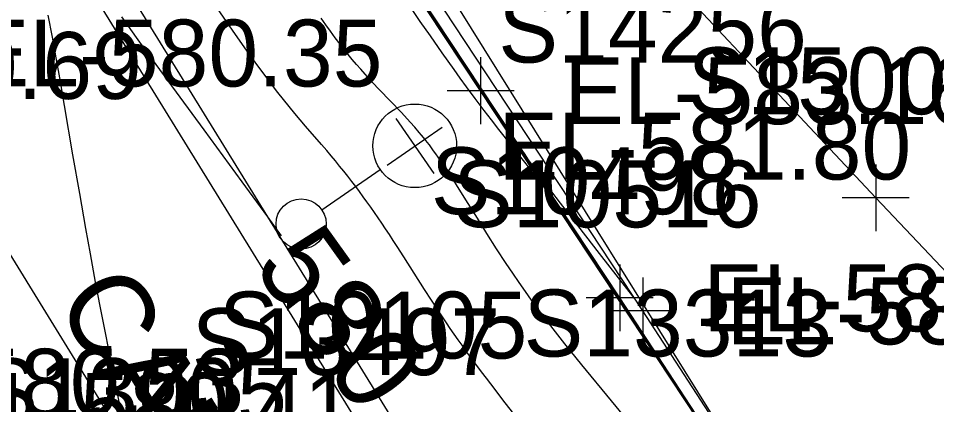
# Model space of a CAD drawing. Extents: x 1729869 to 1735532, y 648588 to 653771.
# Drawn here: x 1731901 to 1731955.9, y 651071.8 to 651094.9 of the extents above; entities that cross this region are included whole.
import ezdxf

# ---------------------------------------------------------------- set-up
doc = ezdxf.new("R2010")
doc.units = 0
for name, color, linetype in [('SURVEY - CONTOURS - Index with Text', 7, 'Continuous'), ('SURVEY - CONTOURS - Intermediate with optional Text', 7, 'Continuous'), ('SURVEY - DRAINAGE - Area Shapes', 7, 'Continuous'), ('SURVEY - DTM - Breaklines', 7, 'Continuous'), ('SURVEY - DTM - Breaklines - Points - Elevations', 7, 'Continuous'), ('SURVEY - DTM - Breaklines - Points - Locators', 7, 'Continuous'), ('SURVEY - DTM - Breaklines - Points - Numbers', 7, 'Continuous'), ('SURVEY - NON-TRANSPORTATION - Features', 7, 'Continuous'), ('SURVEY - ROADSIDE BARRIERS - Points - Elevations', 7, 'Continuous'), ('SURVEY - ROADSIDE BARRIERS - Points - Locators', 7, 'Continuous'), ('SURVEY - ROADSIDE BARRIERS - Points - Numbers', 7, 'Continuous'), ('SURVEY - ROADSIDE BARRIERS with Text', 7, 'Continuous'), ('SURVEY - TRAFFIC CONTROL - Signs and Devices with Text', 7, 'Continuous'), ('SURVEY - TRANSPORTATION - Features', 7, 'Continuous'), ('SURVEY - TRANSPORTATION - Features - Points - Numbers', 7, 'Continuous'), ('SURVEY - TRANSPORTATION - Roads', 7, 'Continuous'), ('SURVEY - TRANSPORTATION - Roads - Points - Elevations', 7, 'Continuous'), ('SURVEY - TRANSPORTATION - Roads - Points - Numbers', 7, 'Continuous'), ('SURVEY - UTILITIES - Electric (Lighting) - Points - Elevations', 7, 'Continuous'), ('SURVEY - UTILITIES - Electric (Lighting) - Points - Locators', 7, 'Continuous'), ('SURVEY - UTILITIES - Electric (Lighting) - Points - Numbers', 7, 'Continuous'), ('SURVEY - UTILITIES - Electric (Lighting) with Text', 7, 'Continuous')]:
    doc.layers.add(name, color=color, linetype=linetype)

msp = doc.modelspace()

# ---------------------------------------------------------------- linework, layer by layer
at = {"layer": 'SURVEY - CONTOURS - Index with Text'}
for points in [[(1731937.886, 651078.079), (1731935.75, 651080.822), (1731934.108, 651082.942), (1731933.423, 651083.833), (1731932.848, 651084.591), (1731932.561, 651084.976), (1731932.273, 651085.366), (1731931.855, 651085.943), (1731931.513, 651086.426), (1731931.296, 651086.738), (1731930.938, 651087.261), (1731930.559, 651087.824), (1731930.163, 651088.417), (1731929.348, 651089.652), (1731926.864, 651093.431), (1731924.81, 651096.545), (1731922.678, 651099.763), (1731914.266, 651112.414), (1731900.64, 651132.921), (1731894.972, 651141.431), (1731886.737, 651153.822), (1731884.692, 651156.911), (1731882.006, 651160.984)], [(1731902.776, 651095.078), (1731903.022, 651093.767), (1731903.247, 651092.527), (1731903.461, 651091.325), (1731903.748, 651089.665), (1731904.248, 651086.73), (1731904.652, 651084.399), (1731905.017, 651082.324), (1731905.294, 651080.795), (1731905.605, 651079.113), (1731905.9, 651077.561), (1731906.093, 651076.565), (1731906.471, 651074.663), (1731906.976, 651072.146), (1731907.116, 651071.422)], [(1731916.74, 651081.882), (1731915.924, 651083.007), (1731914.387, 651085.114), (1731912.113, 651088.217), (1731909.234, 651092.132), (1731908.531, 651093.095), (1731908.063, 651093.743), (1731907.588, 651094.408), (1731907.184, 651094.981)]]:
    msp.add_lwpolyline(points, dxfattribs=at)
at = {"layer": 'SURVEY - CONTOURS - Intermediate with optional Text'}
for points in [[(1731922.795, 651099.476), (1731932.819, 651084.334), (1731935.893, 651079.689), (1731937.74, 651076.888), (1731941.91, 651070.543), (1731947.551, 651061.947), (1731948.549, 651060.42), (1731949.337, 651059.204), (1731950.133, 651057.965), (1731950.953, 651056.675), (1731952.266, 651054.59), (1731956.527, 651047.804), (1731966.218, 651032.397)], [(1731931.786, 651069.748), (1731929.974, 651072.071), (1731929.506, 651072.676), (1731928.985, 651073.358), (1731928.697, 651073.74), (1731928.409, 651074.128), (1731928.119, 651074.521), (1731927.827, 651074.922), (1731927.534, 651075.329), (1731927.301, 651075.657), (1731927.067, 651075.991), (1731926.831, 651076.33), (1731926.594, 651076.677), (1731926.355, 651077.03), (1731926.114, 651077.391), (1731925.7, 651078.024), (1731925.283, 651078.672), (1731924.045, 651080.623), (1731923.646, 651081.246), (1731923.414, 651081.605), (1731923.185, 651081.955), (1731922.959, 651082.296), (1731922.737, 651082.629), (1731922.516, 651082.953), (1731922.298, 651083.27), (1731922.073, 651083.592), (1731921.848, 651083.908), (1731921.624, 651084.218), (1731921.398, 651084.524), (1731921.172, 651084.827), (1731920.943, 651085.127), (1731920.702, 651085.436), (1731920.458, 651085.745), (1731920.21, 651086.053), (1731919.958, 651086.361), (1731919.701, 651086.67), (1731919.439, 651086.98), (1731919.13, 651087.341), (1731918.177, 651088.442), (1731917.856, 651088.817), (1731917.537, 651089.197), (1731917.195, 651089.611), (1731916.858, 651090.03), (1731916.525, 651090.451), (1731916.197, 651090.875), (1731915.875, 651091.299), (1731915.559, 651091.722), (1731915.167, 651092.257), (1731914.782, 651092.792), (1731914.401, 651093.328), (1731913.798, 651094.187), (1731912.902, 651095.478)], [(1731924.445, 651095.542), (1731925.017, 651094.704), (1731925.62, 651093.834), (1731926.332, 651092.817), (1731926.677, 651092.327), (1731927.033, 651091.825), (1731927.4, 651091.313), (1731927.779, 651090.792), (1731928.293, 651090.097), (1731928.843, 651089.37), (1731929.277, 651088.807), (1731929.716, 651088.243), (1731931.336, 651086.182), (1731931.645, 651085.787), (1731931.945, 651085.399), (1731932.237, 651085.018), (1731932.52, 651084.642), (1731932.793, 651084.272), (1731933.048, 651083.918), (1731933.294, 651083.568), (1731933.535, 651083.219), (1731933.772, 651082.869), (1731934.585, 651081.641), (1731935.635, 651080.034), (1731937.247, 651077.561), (1731938.419, 651075.778), (1731940.928, 651071.978), (1731944.061, 651067.234)], [(1731937.196, 651071.114), (1731936.473, 651072), (1731934.7, 651074.154), (1731934.358, 651074.572), (1731934.016, 651074.996), (1731933.674, 651075.424), (1731933.257, 651075.954), (1731932.835, 651076.499), (1731932.405, 651077.066), (1731932.051, 651077.541), (1731931.689, 651078.036), (1731931.319, 651078.551), (1731930.943, 651079.086), (1731930.562, 651079.642), (1731930.175, 651080.219), (1731929.598, 651081.105), (1731929.02, 651082.016), (1731928.449, 651082.928), (1731927.895, 651083.818), (1731927.367, 651084.663), (1731926.873, 651085.44), (1731926.555, 651085.927), (1731926.402, 651086.156), (1731926.253, 651086.375), (1731926.107, 651086.586), (1731925.963, 651086.789), (1731925.834, 651086.969), (1731925.705, 651087.144), (1731925.576, 651087.314), (1731925.447, 651087.481), (1731925.317, 651087.645), (1731925.106, 651087.905), (1731924.976, 651088.06), (1731924.707, 651088.371), (1731924.425, 651088.685), (1731924.279, 651088.845), (1731923.883, 651089.268), (1731922.601, 651090.609), (1731922.165, 651091.072), (1731921.737, 651091.541), (1731921.476, 651091.836), (1731921.22, 651092.132), (1731920.969, 651092.43), (1731920.723, 651092.729), (1731920.481, 651093.03), (1731920.245, 651093.332), (1731919.95, 651093.719), (1731919.662, 651094.109), (1731919.379, 651094.499), (1731919.102, 651094.89)]]:
    msp.add_lwpolyline(points, dxfattribs=at)
at = {"layer": 'SURVEY - DRAINAGE - Area Shapes'}
msp.add_lwpolyline([(1731977.006, 651015.712), (1731920.484, 650979.525), (1731672.57, 651339.389), (1731746.653, 651385.638)], close=True, dxfattribs=at)
at = {"layer": 'SURVEY - DTM - Breaklines'}
for points in [[(1732003.052, 650973.968), (1732003.581, 650974.31), (1731989.555, 650996.2), (1731978.607, 651014.105), (1731965.163, 651035.183), (1731951.942, 651056.407), (1731938.343, 651077.385), (1731924.593, 651098.267), (1731910.737, 651119.08), (1731897.035, 651139.992), (1731883.266, 651160.86), (1731869.448, 651181.699), (1731855.766, 651202.623), (1731841.938, 651223.455), (1731828.188, 651244.335), (1731813.142, 651266.45), (1731799.479, 651287.546), (1731797.002, 651291.324), (1731796.491, 651290.994), (1731796.236, 651290.836)], [(1731950.506, 651027.037), (1731924.232, 651069.539), (1731897.967, 651112.116), (1731871.739, 651154.654), (1731845.467, 651197.204), (1731819.241, 651239.84), (1731804.718, 651263.285), (1731803.103, 651262.285)], [(1732113.007, 650812.16), (1732098.885, 650832.683), (1732084.634, 650853.212), (1732070.443, 650873.845), (1732055.723, 650894.054), (1732042.075, 650914.908), (1732029.016, 650934.005), (1732015.459, 650955.044), (1732003.052, 650973.968), (1731989.798, 650995.07), (1731976.605, 651016.091), (1731963.895, 651036.118), (1731950.601, 651057.29), (1731936.956, 651078.167), (1731923.152, 651099.071)]]:
    msp.add_lwpolyline(points, dxfattribs=at)
at = {"layer": 'SURVEY - DTM - Breaklines - Points - Locators'}
for p, q in [((1731952.261, 651086.148), (1731952.261, 651082.148)), ((1731954.261, 651084.148), (1731950.261, 651084.148)), ((1731936.956, 651080.167), (1731936.956, 651076.167)), ((1731938.343, 651079.385), (1731938.343, 651075.385)), ((1731938.956, 651078.167), (1731934.956, 651078.167)), ((1731940.343, 651077.385), (1731936.343, 651077.385))]:
    msp.add_line(p, q, dxfattribs=at)
at = {"layer": 'SURVEY - NON-TRANSPORTATION - Features'}
msp.add_lwpolyline([(1732129.67, 650841.14), (1732112.652, 650868.759), (1732100.306, 650888.956), (1732082.373, 650919.368), (1732075.643, 650930.689), (1732060.409, 650955.589), (1732051.759, 650970.311), (1732038.747, 650991.684), (1732022.002, 651010.548), (1732004.707, 651029.042), (1731987.218, 651047.407), (1731969.696, 651065.748), (1731952.261, 651084.148), (1731934.953, 651102.633)], dxfattribs=at)
at = {"layer": 'SURVEY - ROADSIDE BARRIERS - Points - Locators'}
for p, q in [((1731928.639, 651092.556), (1731928.639, 651088.556)), ((1731930.639, 651090.556), (1731926.639, 651090.556))]:
    msp.add_line(p, q, dxfattribs=at)
at = {"layer": 'SURVEY - ROADSIDE BARRIERS with Text'}
msp.add_lwpolyline([(1732003.045, 650973.966), (1731988.236, 650997.512), (1731985.958, 651001.172), (1731980.623, 651009.635), (1731978.235, 651013.364), (1731975.843, 651017.144), (1731972.561, 651022.261), (1731967.185, 651030.692), (1731963.964, 651035.947), (1731958.619, 651044.399), (1731947.921, 651061.362), (1731942.452, 651069.66), (1731928.639, 651090.556), (1731914.818, 651111.43), (1731900.526, 651133.036), (1731886.679, 651153.809), (1731872.913, 651174.694), (1731859.053, 651195.599), (1731845.3, 651216.428), (1731831.509, 651237.32), (1731817.644, 651258.224), (1731811.485, 651267.57), (1731801.259, 651282.765), (1731796.236, 651290.836)], dxfattribs=at)
msp.add_lwpolyline([(1732003.045, 650973.966), (1731988.236, 650997.512), (1731985.958, 651001.172), (1731980.623, 651009.635), (1731978.235, 651013.364), (1731975.843, 651017.144), (1731972.561, 651022.261), (1731967.185, 651030.692), (1731963.964, 651035.947), (1731958.619, 651044.399), (1731947.921, 651061.362), (1731942.452, 651069.66), (1731928.639, 651090.556), (1731914.818, 651111.43), (1731900.526, 651133.036), (1731886.679, 651153.809), (1731872.913, 651174.694), (1731859.053, 651195.599), (1731845.3, 651216.428), (1731831.509, 651237.32), (1731817.644, 651258.224), (1731811.485, 651267.57), (1731801.259, 651282.765), (1731796.236, 651290.836)], dxfattribs=at)
at = {"layer": 'SURVEY - TRANSPORTATION - Features'}
msp.add_lwpolyline([(1731747.606, 651345.527), (1731775.267, 651303.843), (1731803.103, 651262.285), (1731817.626, 651238.84), (1731843.849, 651196.21), (1731870.121, 651153.66), (1731896.349, 651111.119), (1731922.613, 651068.545), (1731948.889, 651026.04)], dxfattribs=at)
at = {"layer": 'SURVEY - TRANSPORTATION - Roads'}
msp.add_lwpolyline([(1731866.856, 651135.373), (1731893.09, 651092.809), (1731909.859, 651065.556), (1731920.319, 651048.509), (1731940.263, 651016.166), (1731949.77, 651000.883), (1731962.084, 650982.655), (1731974.516, 650964.508), (1731985.875, 650948.049), (1731988.138, 650944.751), (1732026.696, 650888.752), (1732054.033, 650849.307), (1732065.396, 650832.853), (1732083.577, 650806.529), (1732093.848, 650791.753), (1732098.884, 650784.51)], dxfattribs=at)
at = {"layer": 'SURVEY - UTILITIES - Electric (Lighting) - Points - Locators'}
for p, q in [((1731923.569, 651088.891), (1731925.837, 651085.597)), ((1731923.056, 651086.11), (1731926.35, 651088.378))]:
    msp.add_line(p, q, dxfattribs=at)
at = {"layer": 'SURVEY - UTILITIES - Electric (Lighting) with Text'}
msp.add_line((1731919.144, 651083.433), (1731922.645, 651085.842), dxfattribs=at)
for centre, radius in [((1731924.704, 651087.26), 2.5), ((1731917.909, 651082.582), 1.5)]:
    msp.add_circle(centre, radius, dxfattribs=at)

# ---------------------------------------------------------------- texts
at = {"layer": 'SURVEY - CONTOURS - Index with Text'}
msp.add_text('580', height=5, rotation=305.6571, dxfattribs=at).set_placement((1731914.962, 651080.072))
at = {"layer": 'SURVEY - DTM - Breaklines - Points - Elevations'}
for s, p in [('EL-584.86', (1731941.956, 651076.167)), ('EL-584.99', (1731943.343, 651075.385))]:
    msp.add_text(s, height=4, dxfattribs=at).set_placement(p)
at = {"layer": 'SURVEY - DTM - Breaklines - Points - Numbers'}
for s, p in [('S15007', (1731941.021, 651089.148)), ('S10498', (1731925.669, 651083.167)), ('S10516', (1731926.993, 651082.385)), ('S10105', (1731912.992, 651074.539))]:
    msp.add_text(s, height=4, dxfattribs=at).set_placement(p)
at = {"layer": 'SURVEY - ROADSIDE BARRIERS - Points - Elevations'}
msp.add_text('EL-583.16', height=4, dxfattribs=at).set_placement((1731933.639, 651088.556))
at = {"layer": 'SURVEY - ROADSIDE BARRIERS - Points - Numbers'}
msp.add_text('S13313', height=4, dxfattribs=at).set_placement((1731931.212, 651074.66))
at = {"layer": 'SURVEY - TRAFFIC CONTROL - Signs and Devices with Text'}
msp.add_text('CANTILEVER', height=5, rotation=301.6655, dxfattribs=at).set_placement((1731903.132, 651077.954))
at = {"layer": 'SURVEY - TRANSPORTATION - Features - Points - Numbers'}
msp.add_text('S13497', height=4, dxfattribs=at).set_placement((1731911.373, 651073.545))
at = {"layer": 'SURVEY - TRANSPORTATION - Roads - Points - Elevations'}
for s, p in [('EL-580.35', (1731898.09, 651090.809)), ('EL-580.69', (1731883.704, 651090.067)), ('EL-580.53', (1731889.815, 651071.119)), ('EL-580.41', (1731896.368, 651069.681))]:
    msp.add_text(s, height=4, dxfattribs=at).set_placement(p)
at = {"layer": 'SURVEY - TRANSPORTATION - Roads - Points - Numbers'}
msp.add_text('S13005', height=4, dxfattribs=at).set_placement((1731898.619, 651070.556))
at = {"layer": 'SURVEY - UTILITIES - Electric (Lighting) - Points - Elevations'}
msp.add_text('EL-581.80', height=4, dxfattribs=at).set_placement((1731929.703, 651085.244))
at = {"layer": 'SURVEY - UTILITIES - Electric (Lighting) - Points - Numbers'}
msp.add_text('S14256', height=4, dxfattribs=at).set_placement((1731929.703, 651092.244))

doc.saveas('drawing.dxf')
